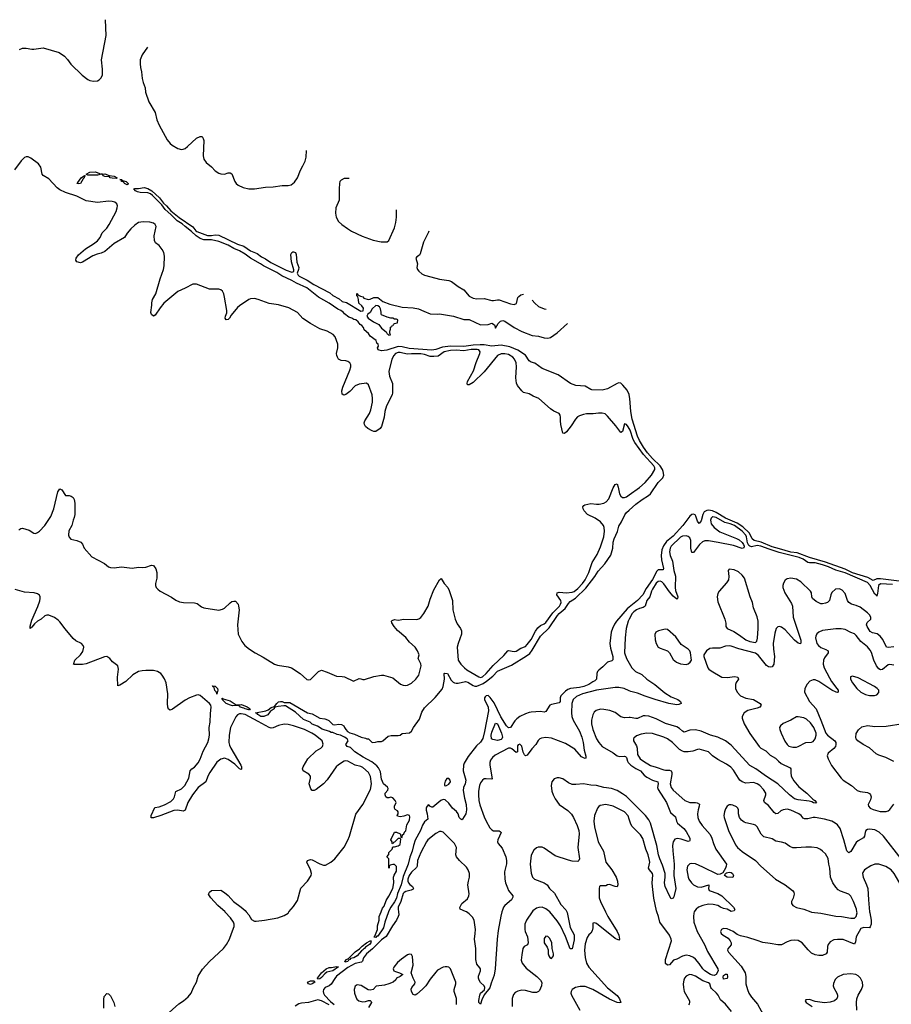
# Model space of a CAD drawing. Header units: inches. Extents: x 1449094 to 1618372, y 389908 to 534307.
# Tile 370 of 494: x 1543479 to 1552805, y 519012 to 529540. Entities that reach past the tile are written whole.
import ezdxf

# ---------------------------------------------------------------- set-up
doc = ezdxf.new("R2010")
doc.units = ezdxf.units.IN
doc.header["$MEASUREMENT"] = 0
for name, color, linetype in [('B5541', 7, 'Continuous'), ('B5542', 7, 'Continuous'), ('B5551', 7, 'Continuous'), ('B5552', 7, 'Continuous')]:
    doc.layers.add(name, color=color, linetype=linetype)

msp = doc.modelspace()

# ---------------------------------------------------------------- linework, layer by layer
at = {"layer": 'B5541', "color": 5}
for points, elevation in [([(1545046, 518894), (1545182, 519018), (1545232, 519048), (1545282, 519090), (1545313, 519130), (1545338, 519190), (1545370, 519249), (1545389, 519311), (1545434, 519386), (1545509, 519471), (1545660, 519610), (1545691, 519650), (1545724, 519710), (1545744, 519770), (1545775, 519845), (1545775, 519870), (1545767, 519890), (1545735, 519935), (1545678, 519998), (1545676, 520000)], 480), ([(1545902, 520000), (1545930, 519970), (1545960, 519920), (1545990, 519902), (1546010, 519900), (1546098, 519910), (1546242, 519938), (1546310, 519963), (1546350, 519988), (1546360, 520000)], 480), ([(1547531, 520000), (1547535, 519970), (1547530, 519950), (1547511, 519910), (1547468, 519852), (1547402, 519738), (1547350, 519701), (1547255, 519605), (1547190, 519550), (1547159, 519510), (1547146, 519474), (1547136, 519464), (1547070, 519449), (1546990, 519407), (1546869, 519311), (1546850, 519289), (1546810, 519226), (1546790, 519209), (1546747, 519190), (1546729, 519170), (1546725, 519150), (1546729, 519130), (1546741, 519110), (1546803, 519043), (1546843, 519010)], 480), ([(1547424, 520000), (1547385, 519890), (1547372, 519830), (1547310, 519741), (1547301, 519739), (1547290, 519727), (1547270, 519729), (1547279, 519741), (1547306, 519810), (1547308, 519852), (1547325, 519910), (1547324, 519950), (1547346, 520000)], 460), ([(1548639, 520000), (1548627, 519953), (1548598, 519802), (1548587, 519710), (1548568, 519392), (1548555, 519325), (1548523, 519237), (1548510, 519189), (1548448, 519112), (1548422, 519058), (1548410, 519014), (1548390, 519030), (1548390, 519054), (1548402, 519110), (1548410, 519131), (1548454, 519166), (1548455, 519190), (1548447, 519210), (1548410, 519245), (1548394, 519270), (1548388, 519290), (1548389, 519311), (1548411, 519370), (1548408, 519390), (1548402, 519402), (1548370, 519440), (1548359, 519490), (1548360, 519610), (1548344, 519710), (1548354, 519770), (1548355, 519810), (1548341, 519910), (1548325, 519945), (1548290, 519980), (1548259, 520000)], 480), ([(1548962, 520000), (1548900, 519910), (1548884, 519870), (1548884, 519810), (1548888, 519790), (1548913, 519733), (1548918, 519670), (1548911, 519649), (1548877, 519630), (1548863, 519610), (1548850, 519542), (1548845, 519485), (1548856, 519450), (1548899, 519399), (1549013, 519310), (1549053, 519270), (1549064, 519244), (1549062, 519210), (1549040, 519160), (1549030, 519147), (1549010, 519139), (1548970, 519138), (1548890, 519159), (1548850, 519162), (1548808, 519152), (1548781, 519139), (1548763, 519117), (1548750, 519074), (1548749, 518990)], 520), ([(1549333, 520000), (1549335, 519995), (1549370, 519833), (1549410, 519756), (1549410, 519701), (1549390, 519605), (1549370, 519604), (1549318, 519738), (1549264, 519850), (1549230, 519904), (1549150, 520000)], 520), ([(1549747, 520000), (1549771, 519951), (1549870, 519790), (1549888, 519750), (1549897, 519710), (1549890, 519699), (1549850, 519714), (1549650, 519875), (1549630, 519884), (1549610, 519878), (1549610, 519830), (1549603, 519797), (1549589, 519771), (1549570, 519755), (1549550, 519727), (1549530, 519657), (1549523, 519590), (1549529, 519511), (1549545, 519450), (1549568, 519410), (1549768, 519188), (1549870, 519107), (1549897, 519070), (1549911, 519030), (1549894, 519026), (1549870, 519031), (1549790, 519065), (1549610, 519170), (1549530, 519202), (1549477, 519203), (1549425, 519190), (1549392, 519170), (1549379, 519150), (1549376, 519130), (1549382, 519110), (1549472, 518950)], 540), ([(1548153, 519010), (1548152, 519072), (1548128, 519150), (1548127, 519170), (1548146, 519230), (1548144, 519250), (1548090, 519392), (1548070, 519410), (1548054, 519414), (1548030, 519414), (1548010, 519408), (1547950, 519375), (1547930, 519355), (1547870, 519280), (1547825, 519210), (1547790, 519172), (1547730, 519119), (1547710, 519110), (1547690, 519116), (1547672, 519150), (1547668, 519172), (1547674, 519190), (1547707, 519230), (1547709, 519250), (1547689, 519290), (1547669, 519350), (1547688, 519430), (1547682, 519522), (1547670, 519543), (1547650, 519548), (1547630, 519542), (1547565, 519495), (1547523, 519457), (1547482, 519410), (1547474, 519390), (1547482, 519370), (1547501, 519361), (1547542, 519350), (1547578, 519330), (1547551, 519309), (1547512, 519290), (1547505, 519275), (1547474, 519250), (1547430, 519229), (1547384, 519216), (1547294, 519206), (1547261, 519170), (1547230, 519162), (1547207, 519167), (1547133, 519213), (1547090, 519221), (1547070, 519205), (1547059, 519170), (1547062, 519130), (1547076, 519090), (1547088, 519068), (1547109, 519049), (1547150, 519038), (1547178, 519042), (1547210, 519053), (1547230, 519054), (1547241, 519041), (1547245, 519030), (1547210, 518976)], 520), ([(1544378, 518970), (1544378, 519062), (1544384, 519096), (1544410, 519127), (1544430, 519123), (1544450, 519104), (1544488, 519030), (1544496, 518990)], 480), ([(1546790, 519005), (1546710, 519049), (1546670, 519059), (1546570, 519031), (1546495, 519025), (1546465, 519015), (1546428, 518992)], 480)]:
    msp.add_lwpolyline(points, dxfattribs=dict(at, elevation=elevation))
for points, elevation in [([(1549110, 519739), (1549090, 519715), (1549090, 519670), (1549122, 519622), (1549134, 519594), (1549134, 519550), (1549139, 519530), (1549150, 519511), (1549170, 519501), (1549189, 519530), (1549192, 519550), (1549178, 519610), (1549173, 519670), (1549150, 519716), (1549130, 519735)], 540), ([(1546963, 519463), (1546957, 519470), (1546975, 519490), (1546998, 519502), (1547068, 519572), (1547116, 519604), (1547145, 519635), (1547190, 519670), (1547230, 519692), (1547242, 519690), (1547235, 519685), (1547237, 519670), (1547222, 519650), (1547179, 519621), (1547170, 519609), (1547157, 519603), (1547148, 519590), (1547135, 519585), (1547090, 519529), (1547055, 519510), (1547020, 519500), (1547015, 519490), (1546996, 519484), (1546990, 519470)], 460), ([(1546670, 519281), (1546664, 519290), (1546710, 519350), (1546758, 519390), (1546790, 519404), (1546815, 519405), (1546870, 519417), (1546892, 519412), (1546830, 519370), (1546766, 519354), (1546744, 519336), (1546710, 519298), (1546690, 519284)], 460), ([(1546590, 519225), (1546570, 519230), (1546558, 519250), (1546590, 519263), (1546630, 519263), (1546636, 519250), (1546610, 519229)], 460)]:
    msp.add_lwpolyline(points, close=True, dxfattribs=dict(at, elevation=elevation))
at = {"layer": 'B5542', "color": 5}
for points, elevation in [([(1543477, 529223), (1543510, 529236), (1543550, 529237), (1543610, 529225), (1543630, 529225), (1543730, 529240), (1543901, 529190), (1543957, 529150), (1543990, 529114), (1544025, 529065), (1544147, 528947), (1544210, 528900), (1544231, 528890), (1544270, 528882), (1544310, 528886), (1544330, 528896), (1544350, 528917), (1544365, 528950), (1544365, 529010), (1544353, 529110), (1544403, 529370), (1544398, 529540)], 480), ([(1544845, 529247), (1544790, 529163), (1544770, 529110), (1544768, 529070), (1544773, 529030), (1544783, 528983), (1544789, 528910), (1544799, 528870), (1544822, 528810), (1544827, 528767), (1544861, 528661), (1544929, 528549), (1544946, 528470), (1544970, 528413), (1545057, 528257), (1545090, 528215), (1545110, 528199), (1545170, 528164), (1545210, 528152), (1545230, 528156), (1545250, 528164), (1545276, 528184), (1545370, 528275), (1545410, 528293), (1545430, 528290), (1545444, 528270), (1545450, 528250), (1545443, 528083), (1545450, 528050), (1545473, 528013), (1545530, 527967), (1545570, 527925), (1545610, 527899), (1545630, 527892), (1545670, 527889), (1545710, 527902), (1545730, 527903), (1545750, 527891), (1545782, 527810), (1545795, 527790), (1545818, 527770), (1545870, 527746), (1545930, 527730), (1545990, 527730), (1546110, 527751), (1546190, 527754), (1546286, 527766), (1546351, 527769), (1546383, 527776), (1546418, 527802), (1546450, 527850), (1546482, 527930), (1546510, 527976), (1546534, 528026), (1546543, 528070), (1546548, 528141)], 480), ([(1550000, 525168), (1549990, 525187), (1549970, 525212), (1549950, 525218), (1549930, 525137), (1549910, 525126), (1549858, 525198), (1549770, 525301), (1549744, 525324), (1549712, 525332), (1549673, 525333), (1549614, 525326), (1549544, 525324), (1549510, 525319), (1549470, 525306), (1549448, 525292), (1549425, 525270), (1549381, 525199), (1549330, 525132), (1549310, 525115), (1549290, 525119), (1549270, 525210), (1549265, 525250), (1549267, 525290), (1549263, 525310), (1549250, 525329), (1549194, 525354), (1549158, 525378), (1549034, 525490), (1548974, 525514), (1548930, 525539), (1548870, 525554), (1548850, 525571), (1548807, 525627), (1548795, 525655), (1548788, 525710), (1548796, 525830), (1548792, 525870), (1548773, 525910), (1548757, 525930), (1548710, 525960), (1548670, 525969), (1548632, 525968), (1548590, 525951), (1548450, 525774), (1548330, 525662), (1548290, 525636), (1548270, 525635), (1548266, 525650), (1548270, 525670), (1548333, 525787), (1548364, 525876), (1548404, 525970), (1548405, 525990), (1548399, 525999), (1548390, 526010), (1548373, 526013), (1548310, 526013), (1548230, 526000), (1548150, 526007), (1548090, 526004), (1548019, 525990), (1547956, 525944), (1547910, 525937), (1547870, 525939), (1547810, 525960), (1547770, 525966), (1547671, 525969), (1547624, 525964), (1547550, 525983), (1547530, 525983), (1547501, 525970), (1547482, 525950), (1547461, 525910), (1547430, 525778), (1547436, 525730), (1547469, 525650), (1547469, 525550), (1547464, 525530), (1547403, 525410), (1547387, 525350), (1547380, 525290), (1547350, 525190), (1547336, 525170), (1547290, 525136), (1547270, 525136), (1547250, 525144), (1547204, 525170), (1547179, 525190), (1547168, 525210), (1547166, 525230), (1547171, 525250), (1547221, 525330), (1547235, 525370), (1547253, 525450), (1547254, 525490), (1547250, 525530), (1547210, 525635), (1547190, 525654), (1547110, 525644), (1547070, 525624), (1547010, 525564), (1546970, 525534), (1546947, 525527), (1546930, 525535), (1546927, 525570), (1546935, 525610), (1547011, 525791), (1547023, 525830), (1547021, 525850), (1547011, 525870), (1546990, 525886), (1546970, 525892), (1546917, 525897), (1546892, 525912), (1546880, 525930), (1546871, 525950), (1546870, 525970), (1546882, 526030), (1546882, 526070), (1546855, 526150), (1546834, 526174), (1546770, 526209), (1546690, 526234), (1546590, 526292), (1546510, 526346), (1546450, 526410), (1546358, 526458), (1546250, 526490), (1546150, 526506), (1546030, 526549), (1545990, 526559), (1545950, 526557), (1545930, 526550), (1545830, 526482), (1545810, 526464), (1545741, 526379), (1545725, 526350), (1545710, 526335), (1545690, 526330), (1545678, 526350), (1545681, 526370), (1545695, 526405), (1545696, 526430), (1545672, 526572), (1545663, 526610), (1545650, 526637), (1545632, 526652), (1545610, 526658), (1545510, 526660), (1545370, 526713), (1545330, 526713), (1545250, 526670), (1545170, 526634), (1545020, 526510), (1544981, 526459), (1544930, 526381), (1544910, 526369), (1544890, 526388), (1544884, 526410), (1544894, 526486), (1544892, 526512), (1544902, 526550), (1544935, 526610), (1544981, 526770), (1545017, 526870), (1545024, 526910), (1545030, 527010), (1545023, 527050), (1545004, 527084), (1544970, 527125), (1544933, 527153), (1544920, 527180), (1544919, 527230), (1544938, 527330), (1544929, 527350), (1544910, 527365), (1544870, 527375), (1544801, 527379), (1544750, 527370), (1544710, 527344), (1544670, 527304), (1544630, 527257), (1544599, 527210), (1544490, 527146), (1544390, 527060), (1544350, 527042), (1544307, 527033), (1544263, 527017), (1544150, 526948), (1544130, 526942), (1544089, 526950), (1544080, 526970), (1544085, 526990), (1544110, 527025), (1544184, 527090), (1544270, 527145), (1544310, 527176), (1544339, 527210), (1544360, 527260), (1544410, 527310), (1544438, 527350), (1544511, 527490), (1544523, 527530), (1544524, 527550), (1544519, 527570), (1544497, 527590), (1544470, 527596), (1544430, 527598), (1544310, 527587), (1544190, 527605), (1544090, 527652), (1543970, 527693), (1543910, 527722), (1543882, 527742), (1543790, 527838), (1543730, 527876), (1543721, 527890), (1543705, 527965), (1543680, 528000), (1543599, 528059), (1543570, 528074), (1543550, 528075), (1543530, 528066), (1543496, 528030), (1543424, 527936)], 480), ([(1547004, 527841), (1546950, 527842), (1546917, 527823), (1546906, 527810), (1546900, 527790), (1546897, 527730), (1546899, 527610), (1546862, 527530), (1546858, 527470), (1546867, 527430), (1546890, 527384), (1546927, 527350), (1546987, 527307), (1547030, 527279), (1547144, 527224), (1547262, 527182), (1547346, 527166), (1547390, 527164), (1547410, 527165), (1547430, 527179), (1547490, 527316), (1547503, 527370), (1547510, 527430), (1547511, 527508)], 480), ([(1550000, 525532), (1549977, 525577), (1549934, 525634), (1549910, 525655), (1549890, 525657), (1549870, 525650), (1549770, 525592), (1549710, 525577), (1549602, 525582), (1549590, 525585), (1549530, 525620), (1549429, 525630), (1549373, 525650), (1549241, 525741), (1549070, 525809), (1548990, 525869), (1548950, 525879), (1548930, 525894), (1548892, 525952), (1548808, 526008), (1548723, 526043), (1548630, 526059), (1548530, 526049), (1548450, 526062), (1548405, 526065), (1548330, 526060), (1548230, 526044), (1548090, 526048), (1548002, 526038), (1547930, 526013), (1547890, 526007), (1547646, 526026), (1547570, 526042), (1547530, 526044), (1547406, 526006), (1547350, 526000), (1547325, 526005), (1547315, 526010), (1547309, 526030), (1547318, 526050), (1547315, 526070), (1547302, 526082), (1547294, 526110), (1547230, 526155), (1547210, 526184), (1547165, 526225), (1547158, 526250), (1547139, 526270), (1547121, 526281), (1547100, 526310), (1547076, 526330), (1547055, 526335), (1547033, 526350), (1547001, 526361), (1546955, 526395), (1546945, 526410), (1546914, 526430), (1546884, 526444), (1546790, 526508), (1546675, 526575), (1546550, 526672), (1546442, 526722), (1546390, 526752), (1546283, 526803), (1546230, 526838), (1546087, 526907), (1546057, 526930), (1545950, 526991), (1545893, 527033), (1545830, 527069), (1545770, 527095), (1545710, 527129), (1545610, 527167), (1545530, 527188), (1545450, 527185), (1545410, 527201), (1545368, 527228), (1545317, 527277), (1545248, 527328), (1545217, 527357), (1545163, 527390), (1545098, 527458), (1545036, 527510), (1545000, 527560), (1544901, 527661), (1544878, 527678), (1544850, 527688), (1544770, 527693), (1544740, 527700), (1544720, 527710), (1544702, 527730), (1544710, 527736), (1544750, 527737), (1544810, 527747), (1544850, 527735), (1544892, 527712), (1544974, 527634), (1545018, 527578), (1545050, 527550), (1545098, 527498), (1545185, 527425), (1545330, 527324), (1545364, 527284), (1545376, 527276), (1545490, 527233), (1545530, 527231), (1545570, 527240), (1545610, 527235), (1545810, 527139), (1545877, 527117), (1545948, 527068), (1546019, 527039), (1546065, 527005), (1546110, 526983), (1546165, 526945), (1546330, 526861), (1546390, 526839), (1546413, 526847), (1546414, 526866), (1546388, 526950), (1546382, 527030), (1546390, 527050), (1546403, 527057), (1546410, 527059), (1546430, 527051), (1546436, 527030), (1546446, 526946), (1546465, 526890), (1546464, 526870), (1546449, 526830), (1546457, 526810), (1546470, 526797), (1546556, 526756), (1546627, 526707), (1546798, 526618), (1546830, 526590), (1546897, 526557), (1546930, 526528), (1546976, 526516), (1547130, 526424), (1547153, 526427), (1547156, 526456), (1547140, 526480), (1547108, 526510), (1547106, 526550), (1547098, 526578), (1547088, 526588), (1547088, 526612), (1547094, 526610), (1547098, 526598), (1547124, 526584), (1547150, 526576), (1547163, 526563), (1547207, 526547), (1547229, 526551), (1547269, 526571), (1547310, 526571), (1547366, 526526), (1547439, 526499), (1547570, 526468), (1547690, 526459), (1547747, 526447), (1547805, 526425), (1547870, 526394), (1547951, 526391), (1547970, 526395), (1548122, 526370), (1548230, 526335), (1548290, 526336), (1548410, 526279), (1548490, 526280), (1548530, 526294), (1548558, 526278), (1548570, 526242), (1548599, 526290), (1548624, 526316), (1548650, 526323), (1548670, 526318), (1548768, 526248), (1548850, 526205), (1548964, 526164), (1549030, 526156), (1549090, 526140), (1549130, 526135), (1549157, 526143), (1549229, 526191), (1549339, 526292)], 460), ([(1547856, 527279), (1547854, 527270), (1547798, 527162), (1547764, 527036), (1547757, 527023), (1547730, 527006), (1547716, 526990), (1547736, 526930), (1547729, 526890), (1547735, 526870), (1547751, 526850), (1547783, 526823), (1547811, 526810), (1547878, 526790), (1547970, 526767), (1548070, 526752), (1548100, 526740), (1548170, 526688), (1548231, 526651), (1548290, 526584), (1548330, 526561), (1548370, 526555), (1548450, 526558), (1548530, 526537), (1548550, 526537), (1548590, 526546), (1548610, 526545), (1548730, 526501), (1548770, 526495), (1548793, 526507), (1548810, 526570), (1548818, 526582), (1548841, 526599), (1548870, 526605), (1548871, 526604)], 480), ([(1548964, 526542), (1548990, 526509), (1549030, 526474), (1549090, 526448), (1549111, 526445)], 480), ([(1543470, 524085), (1543490, 524101), (1543510, 524104), (1543582, 524082), (1543630, 524048), (1543650, 524046), (1543670, 524055), (1543690, 524070), (1543748, 524130), (1543813, 524227), (1543843, 524310), (1543887, 524490), (1543910, 524522), (1543930, 524512), (1543970, 524452), (1544009, 524451), (1544030, 524446), (1544050, 524431), (1544061, 524410), (1544070, 524370), (1544068, 524250), (1544063, 524217), (1544050, 524189), (1544036, 524130), (1544005, 524075), (1544003, 524030), (1544007, 524007), (1544026, 523986), (1544090, 523973), (1544134, 523954), (1544151, 523931), (1544170, 523890), (1544250, 523795), (1544386, 523726), (1544429, 523690), (1544450, 523682), (1544490, 523680), (1544569, 523689), (1544683, 523677), (1544750, 523687), (1544790, 523681), (1544830, 523687), (1544890, 523707), (1544910, 523703), (1544935, 523670), (1544947, 523630), (1544946, 523570), (1544934, 523510), (1544934, 523490), (1544941, 523470), (1544958, 523450), (1544983, 523430), (1545105, 523365), (1545150, 523334), (1545190, 523315), (1545232, 523308), (1545350, 523306), (1545378, 523298), (1545423, 523263), (1545450, 523253), (1545610, 523228), (1545650, 523236), (1545670, 523246), (1545730, 523305), (1545750, 523319), (1545770, 523324), (1545790, 523321), (1545815, 523290), (1545822, 523270), (1545827, 523230), (1545810, 523070), (1545816, 522970), (1545856, 522890), (1545888, 522850), (1545938, 522810), (1545999, 522770), (1546085, 522725), (1546207, 522650), (1546239, 522639), (1546350, 522622), (1546389, 522609), (1546481, 522550), (1546550, 522485), (1546570, 522480), (1546590, 522485), (1546610, 522502), (1546677, 522570), (1546710, 522584), (1546770, 522564), (1546870, 522520), (1546930, 522518), (1546954, 522514), (1547050, 522467), (1547110, 522496), (1547130, 522493), (1547150, 522485), (1547170, 522485), (1547270, 522516), (1547350, 522531), (1547371, 522531), (1547470, 522501), (1547555, 522435), (1547583, 522423), (1547610, 522420), (1547630, 522423), (1547670, 522446), (1547719, 522490), (1547750, 522530), (1547774, 522630), (1547771, 522651), (1547742, 522710), (1547753, 522750), (1547737, 522790), (1547710, 522830), (1547650, 522884), (1547610, 522933), (1547523, 523010), (1547487, 523050), (1547462, 523090), (1547459, 523110), (1547463, 523117), (1547490, 523125), (1547530, 523120), (1547591, 523129), (1547730, 523125), (1547750, 523132), (1547770, 523147), (1547805, 523190), (1547850, 523270), (1547870, 523343), (1547910, 523443), (1547970, 523551), (1547990, 523565), (1548019, 523510), (1548059, 523470), (1548076, 523436), (1548110, 523330), (1548112, 523230), (1548138, 523130), (1548159, 523079), (1548196, 523030), (1548205, 523005), (1548206, 522970), (1548169, 522871), (1548161, 522830), (1548171, 522690), (1548198, 522650), (1548237, 522610), (1548264, 522590), (1548390, 522513), (1548410, 522508), (1548430, 522514), (1548470, 522549), (1548545, 522635), (1548660, 522740), (1548701, 522790), (1548710, 522796), (1548770, 522785), (1548790, 522788), (1548841, 522819), (1548890, 522839), (1548910, 522858), (1548950, 522913), (1548998, 523002), (1549023, 523037), (1549050, 523062), (1549090, 523081), (1549110, 523096), (1549182, 523198), (1549253, 523270), (1549267, 523290), (1549273, 523310), (1549270, 523330), (1549226, 523390), (1549228, 523412), (1549250, 523418), (1549331, 523411), (1549390, 523418), (1549410, 523427), (1549450, 523458), (1549502, 523510), (1549530, 523550), (1549569, 523630), (1549604, 523736), (1549658, 523822), (1549695, 523905), (1549730, 524010), (1549737, 524070), (1549732, 524110), (1549724, 524130), (1549694, 524170), (1549635, 524210), (1549555, 524250), (1549519, 524290), (1549507, 524310), (1549505, 524330), (1549514, 524346), (1549527, 524353), (1549590, 524366), (1549650, 524358), (1549680, 524360), (1549728, 524372), (1549755, 524385), (1549783, 524417), (1549830, 524536), (1549850, 524571), (1549870, 524577), (1549883, 524543), (1549898, 524470), (1549910, 524446), (1549930, 524430), (1549950, 524430), (1549970, 524438), (1550000, 524460)], 480), ([(1547346, 520000), (1547362, 520038), (1547378, 520062), (1547400, 520120), (1547430, 520169), (1547471, 520249), (1547484, 520310), (1547478, 520370), (1547486, 520394), (1547510, 520434), (1547510, 520486), (1547490, 520508), (1547470, 520508), (1547442, 520498), (1547434, 520490), (1547434, 520470), (1547427, 520467), (1547427, 520567), (1547408, 520590), (1547428, 520612), (1547430, 520634), (1547466, 520670), (1547470, 520694), (1547490, 520694), (1547530, 520705), (1547550, 520722), (1547556, 520776), (1547550, 520786), (1547530, 520786), (1547490, 520746), (1547478, 520742), (1547470, 520726), (1547466, 520730), (1547466, 520750), (1547449, 520771), (1547490, 520852), (1547510, 520851), (1547550, 520834), (1547554, 520830), (1547558, 520798), (1547570, 520794), (1547575, 520825), (1547590, 520836), (1547600, 520860), (1547610, 520868), (1547621, 520930), (1547650, 520982), (1547655, 521015), (1547651, 521031), (1547630, 521037), (1547590, 521023), (1547550, 521015), (1547522, 521022), (1547518, 521030), (1547528, 521050), (1547528, 521070), (1547520, 521080), (1547496, 521096), (1547488, 521110), (1547488, 521130), (1547508, 521170), (1547498, 521190), (1547470, 521218), (1547450, 521228), (1547430, 521218), (1547410, 521218), (1547398, 521230), (1547388, 521250), (1547388, 521270), (1547418, 521302), (1547420, 521320), (1547415, 521335), (1547370, 521368), (1547350, 521418), (1547338, 521498), (1547319, 521539), (1547302, 521562), (1547246, 521606), (1547155, 521655), (1547066, 521710), (1547018, 521758), (1546982, 521770), (1546970, 521790), (1546992, 521830), (1546983, 521850), (1546956, 521870), (1546910, 521890), (1546875, 521895), (1546830, 521919), (1546810, 521919), (1546795, 521930), (1546715, 521955), (1546667, 521987), (1546610, 522007), (1546586, 522030), (1546516, 522056), (1546430, 522136), (1546322, 522202), (1546305, 522205), (1546243, 522197), (1546212, 522188), (1546203, 522177), (1546203, 522170), (1546159, 522141), (1546133, 522107), (1546092, 522088), (1546061, 522090), (1546026, 522110), (1546021, 522121), (1546002, 522130), (1546111, 522149), (1546139, 522161), (1546170, 522185), (1546205, 522195), (1546230, 522230), (1546250, 522246), (1546270, 522250), (1546289, 522249), (1546310, 522240), (1546370, 522238), (1546559, 522130), (1546610, 522119), (1546690, 522070), (1546744, 522064), (1546773, 522053), (1546786, 522046), (1546830, 522004), (1546850, 522000), (1546890, 522008), (1546923, 522003), (1546948, 521988), (1546953, 521970), (1546968, 521950), (1546988, 521928), (1547010, 521914), (1547062, 521902), (1547132, 521870), (1547179, 521859), (1547192, 521852), (1547210, 521851), (1547250, 521812), (1547287, 521813), (1547310, 521822), (1547350, 521822), (1547366, 521830), (1547420, 521880), (1547455, 521885), (1547530, 521886), (1547550, 521891), (1547572, 521908), (1547650, 521916), (1547670, 521931), (1547692, 521970), (1547758, 522062), (1547783, 522137), (1547810, 522181), (1547926, 522294), (1547999, 522381), (1548010, 522410), (1548024, 522490), (1548021, 522550), (1548026, 522554), (1548056, 522550), (1548097, 522477), (1548117, 522457), (1548131, 522451), (1548150, 522444), (1548170, 522444), (1548250, 522463), (1548275, 522455), (1548330, 522420), (1548350, 522413), (1548370, 522414), (1548437, 522443), (1548474, 522466), (1548541, 522519), (1548590, 522573), (1548741, 522639), (1548903, 522737), (1548936, 522764), (1548962, 522798), (1549050, 522950), (1549144, 523036), (1549235, 523170), (1549252, 523190), (1549317, 523243), (1549350, 523297), (1549370, 523319), (1549425, 523355), (1549537, 523463), (1549633, 523587), (1549670, 523643), (1549740, 523720), (1549805, 523815), (1549827, 523890), (1549830, 523952), (1549838, 523990), (1549874, 524066), (1549890, 524126), (1549918, 524170), (1549953, 524247), (1549970, 524270), (1550000, 524297)], 460), ([(1546360, 520000), (1546410, 520059), (1546450, 520122), (1546488, 520252), (1546559, 520330), (1546598, 520390), (1546600, 520410), (1546591, 520450), (1546552, 520530), (1546559, 520550), (1546590, 520559), (1546610, 520558), (1546690, 520512), (1546730, 520500), (1546750, 520501), (1546807, 520530), (1546850, 520567), (1546950, 520693), (1546990, 520767), (1547007, 520810), (1547076, 521044), (1547152, 521148), (1547234, 521310), (1547245, 521370), (1547231, 521449), (1547211, 521491), (1547150, 521544), (1547130, 521555), (1547069, 521569), (1546990, 521611), (1546970, 521614), (1546950, 521611), (1546890, 521571), (1546867, 521550), (1546770, 521413), (1546730, 521371), (1546650, 521307), (1546630, 521298), (1546610, 521299), (1546595, 521315), (1546577, 521370), (1546590, 521430), (1546590, 521450), (1546574, 521474), (1546512, 521510), (1546506, 521530), (1546512, 521550), (1546563, 521637), (1546650, 521721), (1546701, 521750), (1546720, 521770), (1546726, 521794), (1546716, 521830), (1546641, 521890), (1546605, 521910), (1546528, 521950), (1546409, 521990), (1546350, 522004), (1546310, 522006), (1546250, 521994), (1546190, 521968), (1546170, 521966), (1546150, 521972), (1546030, 522034), (1545890, 522112), (1545850, 522119), (1545830, 522116), (1545810, 522106), (1545793, 522087), (1545736, 521970), (1545720, 521890), (1545718, 521810), (1545723, 521783), (1545737, 521750), (1545847, 521570), (1545854, 521550), (1545854, 521526), (1545850, 521523), (1545830, 521530), (1545781, 521581), (1545710, 521629), (1545670, 521642), (1545630, 521633), (1545590, 521600), (1545512, 521490), (1545491, 521450), (1545471, 521389), (1545390, 521329), (1545328, 521250), (1545277, 521170), (1545250, 521089), (1545230, 521078), (1545170, 521088), (1545130, 521083), (1544990, 521029), (1544910, 521005), (1544887, 521007), (1544887, 521030), (1544924, 521116), (1544970, 521123), (1545030, 521143), (1545098, 521182), (1545126, 521210), (1545137, 521230), (1545151, 521289), (1545210, 521315), (1545247, 521353), (1545289, 521430), (1545302, 521510), (1545321, 521530), (1545351, 521549), (1545390, 521595), (1545410, 521633), (1545442, 521718), (1545492, 521810), (1545504, 521850), (1545509, 521890), (1545507, 521970), (1545518, 522030), (1545520, 522120), (1545528, 522188), (1545525, 522210), (1545510, 522230), (1545410, 522313), (1545390, 522320), (1545370, 522318), (1545297, 522290), (1545250, 522264), (1545114, 522166), (1545090, 522156), (1545070, 522167), (1545063, 522190), (1545060, 522230), (1545063, 522330), (1545047, 522450), (1545030, 522491), (1545005, 522530), (1544989, 522549), (1544952, 522572), (1544910, 522580), (1544830, 522582), (1544790, 522579), (1544751, 522569), (1544690, 522534), (1544615, 522465), (1544550, 522425), (1544530, 522418), (1544527, 522510), (1544535, 522595), (1544530, 522630), (1544473, 522673), (1544444, 522710), (1544424, 522724), (1544410, 522730), (1544388, 522728), (1544190, 522653), (1544150, 522647), (1544065, 522645), (1544056, 522650), (1544057, 522657), (1544070, 522690), (1544130, 522750), (1544155, 522785), (1544165, 522830), (1544159, 522850), (1544139, 522870), (1544080, 522900), (1544050, 522924), (1543966, 523026), (1543910, 523102), (1543890, 523121), (1543850, 523148), (1543790, 523173), (1543770, 523174), (1543750, 523166), (1543710, 523131), (1543670, 523109), (1543639, 523081), (1543610, 523043), (1543598, 523042), (1543590, 523029), (1543590, 523056), (1543610, 523120), (1543675, 523265), (1543694, 523326), (1543698, 523350), (1543697, 523370), (1543690, 523385), (1543670, 523401), (1543633, 523413), (1543530, 523419), (1543430, 523446)], 480), ([(1550000, 523258), (1549979, 523241), (1549865, 523110), (1549843, 523077), (1549821, 523030), (1549809, 522990), (1549792, 522870), (1549800, 522820), (1549824, 522730), (1549825, 522695), (1549814, 522686), (1549770, 522669), (1549720, 522620), (1549674, 522586), (1549661, 522570), (1549655, 522550), (1549651, 522490), (1549631, 522470), (1549610, 522460), (1549569, 522430), (1549516, 522410), (1549470, 522399), (1549373, 522387), (1549343, 522377), (1549319, 522361), (1549270, 522310), (1549263, 522290), (1549261, 522250), (1549250, 522235), (1549170, 522219), (1549150, 522209), (1549110, 522142), (1549090, 522136), (1549050, 522144), (1548950, 522136), (1548930, 522133), (1548890, 522116), (1548830, 522088), (1548797, 522063), (1548777, 522043), (1548730, 521970), (1548710, 521968), (1548689, 521989), (1548627, 522087), (1548554, 522234), (1548514, 522294), (1548490, 522313), (1548470, 522309), (1548460, 522300), (1548453, 522290), (1548451, 522270), (1548491, 522190), (1548494, 522150), (1548453, 521930), (1548433, 521853), (1548410, 521814), (1548366, 521774), (1548277, 521663), (1548233, 521590), (1548226, 521570), (1548224, 521510), (1548252, 521410), (1548245, 521370), (1548227, 521330), (1548223, 521297), (1548237, 521217), (1548255, 521150), (1548258, 521090), (1548252, 521050), (1548218, 520990), (1548210, 520984), (1548198, 520990), (1548182, 521010), (1548169, 521050), (1548152, 521072), (1548109, 521109), (1548070, 521162), (1548030, 521199), (1548010, 521202), (1547985, 521190), (1547900, 521120), (1547890, 521118), (1547866, 521130), (1547862, 521142), (1547850, 521146), (1547830, 521118), (1547828, 521108), (1547828, 521088), (1547838, 521050), (1547845, 520990), (1547810, 520962), (1547790, 520928), (1547769, 520871), (1547712, 520768), (1547691, 520709), (1547680, 520650), (1547655, 520585), (1547637, 520510), (1547581, 520379), (1547561, 520290), (1547523, 520197), (1547510, 520146), (1547490, 520106), (1547449, 520050), (1547428, 520012), (1547424, 520000)], 460), ([(1550000, 523130), (1549989, 523110), (1549968, 523030), (1549957, 522930), (1549951, 522770), (1549970, 522708), (1550000, 522659)], 480), ([(1550000, 522364), (1549945, 522390), (1549890, 522401), (1549850, 522399), (1549650, 522370), (1549500, 522330), (1549436, 522304), (1549402, 522270), (1549387, 522230), (1549382, 522130), (1549388, 522090), (1549402, 522050), (1549470, 521934), (1549495, 521870), (1549508, 521812), (1549518, 521730), (1549536, 521664), (1549536, 521644), (1549530, 521640), (1549510, 521646), (1549490, 521659), (1549419, 521739), (1549320, 521800), (1549170, 521858), (1549110, 521866), (1549063, 521857), (1549046, 521850), (1549026, 521834), (1549000, 521790), (1548958, 521742), (1548910, 521675), (1548890, 521670), (1548879, 521679), (1548867, 521707), (1548851, 521771), (1548830, 521795), (1548812, 521788), (1548806, 521774), (1548807, 521710), (1548790, 521705), (1548743, 521743), (1548730, 521751), (1548710, 521752), (1548566, 521674), (1548537, 521650), (1548517, 521623), (1548510, 521597), (1548511, 521570), (1548536, 521424), (1548530, 521420), (1548470, 521424), (1548450, 521421), (1548430, 521409), (1548410, 521380), (1548399, 521350), (1548389, 521290), (1548387, 521250), (1548393, 521190), (1548403, 521143), (1548450, 521016), (1548470, 520970), (1548510, 520899), (1548530, 520876), (1548550, 520866), (1548610, 520866), (1548621, 520861), (1548630, 520850), (1548594, 520770), (1548591, 520750), (1548600, 520730), (1548641, 520681), (1548682, 520590), (1548688, 520550), (1548686, 520514), (1548668, 520430), (1548669, 520349), (1548677, 520310), (1548697, 520257), (1548710, 520230), (1548756, 520170), (1548756, 520156), (1548742, 520130), (1548670, 520070), (1548655, 520050), (1548647, 520030), (1548639, 520000)], 480), ([(1550000, 522079), (1549950, 522074), (1549910, 522087), (1549850, 522131), (1549792, 522152), (1549730, 522165), (1549693, 522167), (1549646, 522154), (1549626, 522134), (1549613, 522107), (1549598, 522050), (1549596, 522010), (1549610, 521950), (1549652, 521850), (1549674, 521810), (1549710, 521770), (1549830, 521701), (1549872, 521670), (1549900, 521660), (1549950, 521664), (1549960, 521660), (1549971, 521651), (1549982, 521610), (1549990, 521596), (1550000, 521587)], 520), ([(1550000, 521205), (1549970, 521233), (1549930, 521261), (1549870, 521298), (1549810, 521321), (1549730, 521331), (1549650, 521350), (1549590, 521355), (1549510, 521370), (1549430, 521362), (1549390, 521363), (1549350, 521381), (1549290, 521421), (1549250, 521432), (1549230, 521433), (1549198, 521422), (1549172, 521390), (1549165, 521350), (1549172, 521292), (1549186, 521250), (1549207, 521210), (1549250, 521150), (1549345, 521085), (1549384, 521044), (1549405, 521010), (1549443, 520923), (1549461, 520870), (1549466, 520834), (1549452, 520690), (1549470, 520568), (1549463, 520550), (1549450, 520537), (1549390, 520541), (1549350, 520552), (1549210, 520600), (1549090, 520683), (1549069, 520691), (1549028, 520692), (1549010, 520684), (1548981, 520659), (1548952, 520608), (1548942, 520510), (1548953, 520413), (1548967, 520370), (1548988, 520350), (1549091, 520311), (1549121, 520290), (1549149, 520250), (1549201, 520201), (1549270, 520080), (1549323, 520023), (1549333, 520000)], 520), ([(1550000, 520993), (1549988, 521028), (1549950, 521070), (1549830, 521129), (1549750, 521150), (1549690, 521136), (1549674, 521126), (1549660, 521110), (1549630, 521030), (1549623, 520970), (1549630, 520910), (1549669, 520750), (1549727, 520650), (1549750, 520530), (1549813, 520450), (1549862, 520370), (1549876, 520330), (1549879, 520290), (1549870, 520269), (1549850, 520270), (1549790, 520292), (1549770, 520289), (1549750, 520278), (1549690, 520280), (1549682, 520270), (1549678, 520250), (1549680, 520150), (1549693, 520110), (1549747, 520000)], 540), ([(1548259, 520000), (1548250, 520005), (1548192, 520030), (1548187, 520047), (1548209, 520090), (1548270, 520140), (1548286, 520170), (1548288, 520192), (1548275, 520290), (1548280, 520330), (1548292, 520370), (1548292, 520410), (1548276, 520450), (1548258, 520478), (1548184, 520550), (1548151, 520590), (1548144, 520610), (1548151, 520690), (1548131, 520730), (1548011, 520851), (1547990, 520859), (1547970, 520859), (1547930, 520837), (1547847, 520770), (1547830, 520749), (1547770, 520634), (1547737, 520550), (1547732, 520490), (1547726, 520474), (1547670, 520425), (1547647, 520390), (1547632, 520350), (1547632, 520330), (1547639, 520310), (1547652, 520292), (1547682, 520270), (1547694, 520250), (1547690, 520243), (1547669, 520231), (1547610, 520219), (1547592, 520208), (1547583, 520197), (1547556, 520110), (1547530, 520050), (1547527, 520030), (1547531, 520000)], 480), ([(1545676, 520000), (1545600, 520070), (1545524, 520150), (1545509, 520170), (1545499, 520190), (1545509, 520210), (1545530, 520227), (1545630, 520231), (1545670, 520208), (1545710, 520176), (1545768, 520110), (1545850, 520049), (1545890, 520013), (1545902, 520000)], 480), ([(1549150, 520000), (1549150, 520001), (1549110, 520034), (1549070, 520049), (1549032, 520048), (1549010, 520040), (1548969, 520010), (1548962, 520000)], 520)]:
    msp.add_lwpolyline(points, dxfattribs=dict(at, elevation=elevation))
at = {"layer": 'B5542', "color": 5, "elevation": 460}
for points in [[(1544350, 527890), (1544390, 527892), (1544435, 527875), (1544490, 527866), (1544523, 527850), (1544510, 527841), (1544470, 527844), (1544447, 527850), (1544439, 527859), (1544390, 527864), (1544372, 527870), (1544367, 527887), (1544350, 527890), (1544310, 527879), (1544270, 527878), (1544210, 527879), (1544200, 527880), (1544191, 527890), (1544230, 527911), (1544290, 527913), (1544334, 527894)], [(1544110, 527786), (1544089, 527790), (1544102, 527798), (1544138, 527850), (1544173, 527873), (1544179, 527870), (1544173, 527867), (1544170, 527850), (1544160, 527840), (1544130, 527789)], [(1544630, 527774), (1544600, 527790), (1544597, 527797), (1544585, 527805), (1544568, 527810), (1544567, 527827), (1544549, 527830), (1544570, 527831), (1544581, 527821), (1544617, 527810), (1544641, 527790), (1544640, 527780)], [(1547290, 526483), (1547251, 526450), (1547229, 526411), (1547203, 526390), (1547193, 526370), (1547209, 526350), (1547266, 526310), (1547322, 526282), (1547350, 526242), (1547401, 526201), (1547410, 526181), (1547419, 526179), (1547430, 526167), (1547446, 526170), (1547438, 526190), (1547438, 526210), (1547446, 526230), (1547447, 526253), (1547462, 526258), (1547467, 526273), (1547482, 526278), (1547487, 526293), (1547522, 526298), (1547526, 526330), (1547510, 526338), (1547490, 526338), (1547470, 526348), (1547450, 526348), (1547410, 526358), (1547350, 526386), (1547346, 526390), (1547346, 526414), (1547338, 526450), (1547329, 526469), (1547310, 526482)], [(1545590, 522329), (1545585, 522350), (1545568, 522368), (1545559, 522399), (1545545, 522410), (1545543, 522417), (1545570, 522412), (1545594, 522390), (1545600, 522370)], [(1545794, 522214), (1545850, 522217), (1545872, 522212), (1545913, 522193), (1545944, 522170), (1545938, 522162), (1545930, 522162), (1545890, 522170), (1545878, 522178), (1545839, 522190), (1545837, 522197), (1545825, 522205), (1545810, 522208), (1545756, 522204), (1545735, 522210), (1545688, 522230), (1545644, 522270), (1545641, 522279), (1545650, 522284), (1545658, 522278), (1545730, 522257)], [(1548590, 521834), (1548542, 521842), (1548527, 521850), (1548523, 521890), (1548530, 521923), (1548570, 522017), (1548590, 522010), (1548635, 521910), (1548644, 521870), (1548638, 521850), (1548630, 521842)], [(1548070, 521426), (1548050, 521426), (1548030, 521398), (1548025, 521370), (1548025, 521350), (1548030, 521348), (1548046, 521350), (1548070, 521366), (1548088, 521390), (1548086, 521410)]]:
    msp.add_lwpolyline(points, close=True, dxfattribs=at)
at = {"layer": 'B5551', "color": 5}
for points, elevation in [([(1550697, 520000), (1550692, 519988), (1550687, 519950), (1550693, 519890), (1550728, 519790), (1550805, 519650), (1550838, 519578), (1550950, 519390), (1550951, 519369), (1550930, 519332), (1550910, 519321), (1550890, 519323), (1550870, 519331), (1550810, 519368), (1550788, 519390), (1550750, 519449), (1550710, 519493), (1550690, 519512), (1550650, 519531), (1550610, 519536), (1550570, 519528), (1550510, 519496), (1550475, 519485), (1550430, 519435), (1550409, 519430), (1550390, 519449), (1550390, 519490), (1550453, 519690), (1550450, 519710), (1550430, 519750), (1550328, 519890), (1550313, 519950), (1550296, 520000)], 540), ([(1552573, 520000), (1552574, 519990), (1552590, 519910), (1552590, 519870), (1552579, 519841), (1552570, 519829), (1552510, 519834), (1552479, 519821), (1552427, 519733), (1552420, 519680), (1552410, 519655), (1552290, 519706), (1552230, 519706), (1552190, 519700), (1552150, 519678), (1552130, 519650), (1552122, 519630), (1552119, 519570), (1552108, 519552), (1552070, 519535), (1552030, 519534), (1551990, 519540), (1551950, 519558), (1551914, 519594), (1551851, 519670), (1551810, 519693), (1551770, 519698), (1551730, 519695), (1551690, 519680), (1551630, 519648), (1551590, 519646), (1551510, 519663), (1551430, 519671), (1551370, 519695), (1551270, 519726), (1551190, 519744), (1551157, 519757), (1551113, 519790), (1551050, 519818), (1551010, 519821), (1550987, 519810), (1550979, 519790), (1550984, 519770), (1551006, 519750), (1551058, 519718), (1551082, 519690), (1551091, 519670), (1551093, 519647), (1551056, 519604), (1551053, 519590), (1551062, 519570), (1551200, 519420), (1551240, 519350), (1551249, 519310), (1551250, 519230), (1551265, 519170), (1551281, 519130), (1551308, 519088), (1551374, 519014), (1551452, 518872)], 560), ([(1551945, 520000), (1551950, 519998), (1552050, 519988), (1552210, 519955), (1552272, 519952), (1552370, 519932), (1552410, 519934), (1552430, 519950), (1552439, 519990), (1552437, 520000)], 560), ([(1551094, 518934), (1551030, 519014), (1550979, 519059), (1550951, 519110), (1550934, 519130), (1550880, 519180), (1550873, 519193), (1550864, 519230), (1550850, 519240), (1550790, 519262), (1550710, 519311), (1550670, 519327), (1550645, 519330), (1550610, 519312), (1550592, 519290), (1550584, 519270), (1550578, 519230), (1550580, 519190), (1550590, 519150), (1550644, 519050), (1550647, 519030), (1550643, 519017), (1550634, 519006)], 560), ([(1552436, 518950), (1552431, 519030), (1552436, 519070), (1552450, 519110), (1552486, 519170), (1552500, 519210), (1552495, 519250), (1552474, 519290), (1552450, 519316), (1552425, 519330), (1552370, 519338), (1552291, 519329), (1552230, 519301), (1552203, 519277), (1552185, 519235), (1552184, 519210), (1552190, 519188), (1552221, 519130), (1552228, 519110), (1552228, 519092), (1552222, 519070), (1552197, 519050), (1552150, 519033), (1552090, 519027), (1551990, 519041), (1551930, 519062), (1551890, 519058), (1551882, 519050), (1551894, 519030), (1551958, 518990)], 580)]:
    msp.add_lwpolyline(points, dxfattribs=dict(at, elevation=elevation))
at = {"layer": 'B5551', "color": 5, "elevation": 540}
msp.add_lwpolyline([(1551010, 519279), (1551005, 519305), (1551010, 519318), (1551030, 519333), (1551050, 519333), (1551053, 519307), (1551050, 519289)], close=True, dxfattribs=at)
at = {"layer": 'B5552', "color": 5}
for points, elevation in [([(1550000, 524297), (1550070, 524358), (1550138, 524410), (1550208, 524452), (1550230, 524470), (1550310, 524590), (1550360, 524640), (1550371, 524670), (1550365, 524710), (1550357, 524730), (1550331, 524771), (1550250, 524847), (1550195, 524910), (1550152, 524970), (1550110, 525041), (1550090, 525088), (1550031, 525270), (1550018, 525350), (1550008, 525490), (1550001, 525530), (1550000, 525532)], 460), ([(1550000, 524460), (1550110, 524538), (1550170, 524590), (1550239, 524670), (1550273, 524730), (1550274, 524750), (1550265, 524770), (1550152, 524892), (1550059, 525019), (1550042, 525050), (1550010, 525150), (1550000, 525168)], 480), ([(1552890, 523535), (1552690, 523562), (1552650, 523561), (1552610, 523544), (1552555, 523575), (1552390, 523627), (1552310, 523664), (1552101, 523741), (1551930, 523791), (1551798, 523838), (1551730, 523848), (1551610, 523881), (1551530, 523905), (1551413, 523953), (1551339, 523970), (1551316, 523990), (1551288, 524050), (1551216, 524116), (1551155, 524155), (1551032, 524210), (1550931, 524271), (1550890, 524289), (1550850, 524295), (1550830, 524293), (1550802, 524278), (1550787, 524250), (1550770, 524181), (1550750, 524154), (1550730, 524178), (1550714, 524230), (1550705, 524245), (1550690, 524253), (1550670, 524250), (1550650, 524231), (1550574, 524130), (1550470, 524019), (1550401, 523959), (1550367, 523913), (1550350, 523870), (1550343, 523810), (1550346, 523766), (1550369, 523671), (1550363, 523657), (1550310, 523656), (1550296, 523644), (1550250, 523553), (1550182, 523458), (1550145, 523390), (1550090, 523330), (1550000, 523258)], 460), ([(1552819, 523499), (1552690, 523508), (1552667, 523490), (1552657, 523403), (1552650, 523377), (1552646, 523386), (1552630, 523399), (1552579, 523490), (1552550, 523523), (1552310, 523624), (1552213, 523653), (1552131, 523691), (1552068, 523712), (1551990, 523732), (1551930, 523731), (1551910, 523736), (1551861, 523770), (1551819, 523790), (1551604, 523844), (1551497, 523877), (1551410, 523911), (1551370, 523917), (1551310, 523903), (1551290, 523910), (1551279, 523919), (1551266, 523946), (1551255, 524010), (1551247, 524030), (1551210, 524070), (1551126, 524130), (1551079, 524150), (1551025, 524165), (1550930, 524216), (1550897, 524223), (1550890, 524223), (1550876, 524210), (1550871, 524190), (1550873, 524170), (1550879, 524150), (1550909, 524109), (1550970, 524063), (1551150, 523994), (1551178, 523978), (1551209, 523950), (1551224, 523930), (1551230, 523910), (1551228, 523892), (1551210, 523887), (1551116, 523916), (1550951, 523951), (1550850, 523967), (1550810, 523968), (1550783, 523957), (1550751, 523930), (1550690, 523844), (1550670, 523844), (1550660, 523890), (1550659, 523970), (1550650, 523998), (1550630, 524014), (1550610, 524020), (1550570, 524016), (1550550, 524007), (1550449, 523910), (1550439, 523890), (1550431, 523850), (1550437, 523810), (1550464, 523750), (1550478, 523650), (1550495, 523590), (1550491, 523470), (1550497, 523437), (1550519, 523370), (1550518, 523350), (1550510, 523345), (1550470, 523375), (1550430, 523423), (1550370, 523508), (1550350, 523528), (1550330, 523538), (1550310, 523533), (1550290, 523514), (1550248, 523450), (1550238, 523430), (1550221, 523370), (1550190, 523328), (1550170, 523269), (1550150, 523255), (1550110, 523244), (1550079, 523230), (1550050, 523210), (1550033, 523190), (1550000, 523130)], 480), ([(1552830, 522834), (1552770, 522827), (1552752, 522832), (1552714, 522914), (1552685, 522950), (1552653, 522973), (1552604, 522984), (1552579, 522999), (1552546, 523050), (1552541, 523070), (1552545, 523095), (1552584, 523130), (1552584, 523150), (1552570, 523176), (1552550, 523198), (1552470, 523257), (1552430, 523275), (1552379, 523290), (1552350, 523310), (1552335, 523330), (1552310, 523404), (1552280, 523440), (1552250, 523456), (1552208, 523452), (1552170, 523415), (1552157, 523390), (1552145, 523330), (1552121, 523310), (1552100, 523300), (1552070, 523293), (1552050, 523295), (1552000, 523320), (1551962, 523350), (1551954, 523370), (1551951, 523410), (1551941, 523430), (1551838, 523530), (1551790, 523558), (1551730, 523568), (1551690, 523562), (1551670, 523546), (1551650, 523514), (1551644, 523490), (1551644, 523470), (1551666, 523410), (1551737, 523297), (1551749, 523270), (1551756, 523150), (1551835, 522905), (1551838, 522882), (1551833, 522867), (1551810, 522875), (1551770, 522905), (1551670, 523016), (1551630, 523045), (1551609, 523051), (1551590, 523047), (1551572, 523030), (1551558, 522982), (1551542, 522870), (1551545, 522810), (1551556, 522730), (1551548, 522650), (1551530, 522619), (1551510, 522616), (1551490, 522621), (1551470, 522635), (1551383, 522743), (1551350, 522767), (1551173, 522813), (1551090, 522842), (1551070, 522845), (1551030, 522841), (1550970, 522820), (1550890, 522821), (1550864, 522816), (1550826, 522790), (1550800, 522750), (1550800, 522730), (1550841, 522610), (1550854, 522594), (1550877, 522577), (1550991, 522510), (1551050, 522505), (1551130, 522517), (1551164, 522510), (1551170, 522490), (1551146, 522454), (1551137, 522430), (1551137, 522390), (1551154, 522350), (1551190, 522310), (1551250, 522284), (1551332, 522272), (1551403, 522230), (1551413, 522210), (1551397, 522190), (1551370, 522179), (1551270, 522155), (1551229, 522130), (1551210, 522090), (1551208, 522070), (1551231, 522010), (1551290, 521907), (1551390, 521768), (1551410, 521750), (1551461, 521721), (1551510, 521676), (1551564, 521644), (1551599, 521610), (1551628, 521588), (1551722, 521542), (1551729, 521529), (1551728, 521492), (1551734, 521450), (1551761, 521401), (1551817, 521337), (1551902, 521270), (1551965, 521205), (1551986, 521190), (1552005, 521170), (1551997, 521163), (1551974, 521166), (1551956, 521176), (1551925, 521185), (1551810, 521197), (1551770, 521210), (1551716, 521250), (1551590, 521370), (1551470, 521447), (1551357, 521530), (1551290, 521566), (1551090, 521782), (1551030, 521830), (1550950, 521870), (1550871, 521891), (1550770, 521931), (1550710, 521945), (1550650, 521944), (1550590, 521922), (1550570, 521932), (1550540, 521960), (1550510, 521979), (1550390, 522013), (1550290, 522066), (1550210, 522093), (1550170, 522098), (1550150, 522095), (1550090, 522068), (1550070, 522068), (1550010, 522080), (1550000, 522079)], 520), ([(1552830, 522639), (1552790, 522645), (1552770, 522640), (1552710, 522592), (1552690, 522589), (1552670, 522600), (1552647, 522630), (1552618, 522690), (1552593, 522773), (1552579, 522799), (1552550, 522833), (1552480, 522890), (1552430, 522957), (1552410, 522972), (1552370, 522987), (1552310, 523020), (1552267, 523027), (1552210, 523028), (1552067, 523010), (1552029, 522991), (1552007, 522973), (1551996, 522950), (1551993, 522930), (1552009, 522870), (1552027, 522847), (1552050, 522827), (1552106, 522806), (1552130, 522790), (1552129, 522770), (1552090, 522717), (1552078, 522690), (1552076, 522650), (1552088, 522610), (1552142, 522502), (1552165, 522465), (1552222, 522390), (1552235, 522370), (1552237, 522350), (1552230, 522346), (1552215, 522350), (1552170, 522370), (1552030, 522465), (1551990, 522480), (1551970, 522482), (1551932, 522468), (1551904, 522436), (1551881, 522390), (1551876, 522350), (1551928, 522248), (1552000, 522170), (1552052, 522050), (1552103, 521910), (1552121, 521890), (1552201, 521830), (1552213, 521810), (1552213, 521790), (1552206, 521770), (1552190, 521747), (1552130, 521696), (1552120, 521670), (1552130, 521636), (1552166, 521566), (1552267, 521430), (1552290, 521407), (1552379, 521350), (1552439, 521299), (1552470, 521286), (1552550, 521275), (1552570, 521266), (1552582, 521250), (1552590, 521230), (1552583, 521197), (1552558, 521150), (1552559, 521130), (1552578, 521110), (1552610, 521093), (1552686, 521074), (1552750, 521074), (1552770, 521080), (1552790, 521094), (1552830, 521151)], 540), ([(1550000, 522659), (1550030, 522609), (1550068, 522570), (1550137, 522537), (1550188, 522488), (1550273, 522430), (1550381, 522341), (1550450, 522301), (1550520, 522270), (1550550, 522250), (1550556, 522230), (1550530, 522216), (1550510, 522213), (1550425, 522230), (1550280, 522270), (1550170, 522306), (1550090, 522338), (1550017, 522357), (1550000, 522364)], 480), ([(1552830, 521609), (1552746, 521650), (1552670, 521674), (1552643, 521690), (1552570, 521755), (1552505, 521790), (1552448, 521828), (1552430, 521850), (1552425, 521865), (1552430, 521906), (1552453, 521947), (1552490, 521979), (1552550, 521992), (1552630, 521983), (1552750, 521985), (1552930, 522013)], 540), ([(1552910, 520566), (1552722, 520810), (1552674, 520854), (1552630, 520876), (1552570, 520885), (1552550, 520881), (1552533, 520870), (1552524, 520850), (1552518, 520810), (1552508, 520792), (1552450, 520758), (1552430, 520741), (1552370, 520644), (1552350, 520632), (1552330, 520653), (1552297, 520770), (1552256, 520890), (1552228, 520930), (1552205, 520950), (1552170, 520970), (1552090, 520993), (1551990, 521010), (1551970, 521010), (1551910, 520994), (1551875, 520995), (1551862, 521002), (1551841, 521030), (1551816, 521050), (1551730, 521088), (1551690, 521100), (1551648, 521092), (1551621, 521079), (1551590, 521053), (1551569, 521050), (1551550, 521061), (1551490, 521136), (1551447, 521170), (1551440, 521190), (1551464, 521250), (1551463, 521270), (1551438, 521310), (1551397, 521350), (1551370, 521371), (1551330, 521385), (1551250, 521376), (1551210, 521391), (1551185, 521410), (1551169, 521430), (1551116, 521516), (1551087, 521547), (1551041, 521581), (1550950, 521630), (1550893, 521670), (1550850, 521711), (1550750, 521740), (1550730, 521738), (1550681, 521719), (1550630, 521711), (1550590, 521712), (1550570, 521717), (1550537, 521737), (1550465, 521810), (1550410, 521850), (1550370, 521869), (1550250, 521906), (1550190, 521910), (1550130, 521902), (1550078, 521882), (1550050, 521857), (1550045, 521850), (1550046, 521830), (1550077, 521777), (1550086, 521750), (1550090, 521682), (1550118, 521638), (1550154, 521610), (1550230, 521565), (1550289, 521549), (1550370, 521519), (1550390, 521515), (1550430, 521517), (1550448, 521508), (1550456, 521490), (1550456, 521470), (1550439, 521370), (1550450, 521330), (1550470, 521303), (1550594, 521190), (1550650, 521169), (1550710, 521170), (1550727, 521167), (1550751, 521151), (1550750, 521130), (1550737, 521090), (1550730, 521050), (1550735, 521010), (1550749, 520970), (1550782, 520922), (1550866, 520826), (1550884, 520790), (1550902, 520730), (1550928, 520670), (1551040, 520510), (1551039, 520490), (1551031, 520469), (1551002, 520418), (1550975, 520405), (1550950, 520400), (1550790, 520478), (1550710, 520512), (1550670, 520518), (1550650, 520515), (1550625, 520490), (1550617, 520450), (1550630, 520371), (1550640, 520350), (1550666, 520310), (1550687, 520290), (1550730, 520268), (1550770, 520266), (1550851, 520290), (1550854, 520274), (1550849, 520250), (1550856, 520230), (1550950, 520195), (1550990, 520170), (1551118, 520050), (1551130, 520026), (1551122, 520010), (1551090, 520005), (1551050, 520030), (1551010, 520036), (1550976, 520050), (1550948, 520068), (1550900, 520080), (1550850, 520081), (1550790, 520070), (1550742, 520050), (1550717, 520030), (1550702, 520010), (1550697, 520000)], 540), ([(1550000, 521587), (1550018, 521570), (1550070, 521534), (1550122, 521510), (1550162, 521462), (1550190, 521439), (1550250, 521408), (1550307, 521390), (1550309, 521370), (1550304, 521330), (1550310, 521310), (1550401, 521170), (1550444, 521064), (1550495, 521015), (1550507, 520970), (1550518, 520950), (1550585, 520890), (1550610, 520860), (1550649, 520790), (1550650, 520762), (1550644, 520756), (1550630, 520752), (1550557, 520777), (1550516, 520784), (1550490, 520777), (1550470, 520750), (1550465, 520710), (1550466, 520654), (1550483, 520510), (1550477, 520390), (1550499, 520250), (1550478, 520162), (1550470, 520145), (1550450, 520139), (1550430, 520172), (1550384, 520270), (1550379, 520310), (1550387, 520370), (1550384, 520410), (1550358, 520498), (1550328, 520568), (1550314, 520610), (1550296, 520710), (1550229, 520950), (1550210, 520985), (1550176, 521030), (1550010, 521196), (1550000, 521205)], 520), ([(1552437, 520000), (1552433, 520030), (1552401, 520110), (1552370, 520168), (1552350, 520190), (1552262, 520222), (1552236, 520236), (1552210, 520263), (1552179, 520310), (1552155, 520370), (1552148, 520468), (1552136, 520510), (1552128, 520570), (1552099, 520619), (1552070, 520649), (1552047, 520667), (1552010, 520684), (1551952, 520692), (1551890, 520692), (1551790, 520684), (1551750, 520686), (1551718, 520698), (1551670, 520734), (1551630, 520747), (1551570, 520757), (1551530, 520781), (1551442, 520802), (1551412, 520830), (1551370, 520909), (1551350, 520926), (1551330, 520935), (1551250, 520951), (1551230, 520960), (1551202, 520982), (1551181, 521010), (1551169, 521050), (1551169, 521090), (1551162, 521110), (1551150, 521122), (1551110, 521141), (1551090, 521145), (1551070, 521144), (1551048, 521132), (1551030, 521102), (1551019, 521070), (1551013, 521030), (1551015, 521010), (1551064, 520870), (1551138, 520718), (1551159, 520690), (1551210, 520644), (1551350, 520550), (1551410, 520490), (1551566, 520350), (1551670, 520290), (1551748, 520230), (1551761, 520210), (1551765, 520190), (1551755, 520145), (1551738, 520110), (1551738, 520090), (1551751, 520070), (1551790, 520046), (1551870, 520028), (1551945, 520000)], 560), ([(1550296, 520000), (1550292, 520010), (1550265, 520145), (1550248, 520270), (1550246, 520310), (1550254, 520394), (1550251, 520410), (1550216, 520450), (1550208, 520468), (1550221, 520530), (1550219, 520550), (1550203, 520610), (1550177, 520670), (1550146, 520786), (1550123, 520823), (1550033, 520913), (1550019, 520939), (1550000, 520993)], 540), ([(1552949, 520000), (1552948, 520028), (1552934, 520150), (1552903, 520283), (1552885, 520325), (1552836, 520410), (1552803, 520450), (1552746, 520486), (1552670, 520511), (1552630, 520511), (1552587, 520493), (1552518, 520450), (1552499, 520421), (1552495, 520410), (1552505, 520370), (1552541, 520290), (1552552, 520250), (1552559, 520130), (1552573, 520000)], 560)]:
    msp.add_lwpolyline(points, dxfattribs=dict(at, elevation=elevation))
for points, elevation in [([(1551070, 523664), (1551059, 523650), (1551068, 523588), (1551062, 523550), (1551042, 523518), (1550964, 523430), (1550950, 523404), (1550941, 523370), (1550950, 523317), (1551023, 523130), (1551034, 523086), (1551036, 523050), (1551048, 523030), (1551119, 522999), (1551180, 522960), (1551250, 522908), (1551290, 522890), (1551350, 522881), (1551366, 522894), (1551374, 522926), (1551381, 523030), (1551381, 523110), (1551370, 523156), (1551331, 523250), (1551320, 523310), (1551296, 523370), (1551233, 523570), (1551210, 523602), (1551170, 523635), (1551124, 523656)], 520), ([(1550390, 523024), (1550370, 523021), (1550314, 523006), (1550284, 522990), (1550274, 522966), (1550280, 522910), (1550290, 522870), (1550312, 522832), (1550330, 522820), (1550412, 522790), (1550433, 522770), (1550470, 522699), (1550508, 522670), (1550550, 522652), (1550610, 522646), (1550630, 522653), (1550654, 522670), (1550667, 522693), (1550656, 522770), (1550648, 522790), (1550633, 522810), (1550558, 522858), (1550501, 522941), (1550410, 523018)], 520), ([(1552390, 522519), (1552367, 522513), (1552367, 522490), (1552391, 522450), (1552436, 522390), (1552480, 522350), (1552530, 522325), (1552570, 522315), (1552626, 522314), (1552650, 522322), (1552670, 522346), (1552670, 522370), (1552654, 522390), (1552625, 522410), (1552450, 522504)], 560), ([(1551810, 522087), (1551790, 522086), (1551730, 522049), (1551646, 522014), (1551618, 521990), (1551610, 521970), (1551612, 521950), (1551627, 521910), (1551665, 521825), (1551690, 521789), (1551710, 521773), (1551750, 521760), (1551790, 521762), (1551810, 521769), (1551890, 521810), (1551950, 521813), (1551970, 521822), (1551991, 521850), (1552001, 521890), (1552000, 521910), (1551977, 521970), (1551941, 522021), (1551899, 522059), (1551870, 522075)], 540), ([(1551110, 520369), (1551050, 520370), (1551019, 520390), (1551029, 520411), (1551043, 520417), (1551070, 520424), (1551090, 520422), (1551107, 520410), (1551117, 520390)], 540)]:
    msp.add_lwpolyline(points, close=True, dxfattribs=dict(at, elevation=elevation))

doc.saveas('drawing.dxf')
